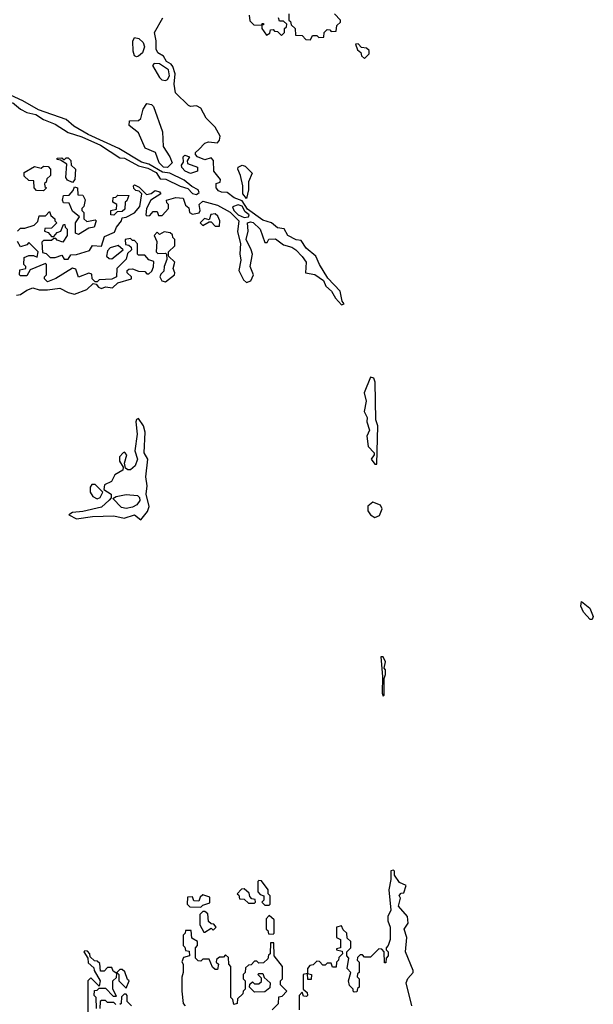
# Model space of a CAD drawing. Extents: x 2737310 to 2869991, y 870230 to 1012730.
# Tile 385 of 479: x 2748091 to 2750860, y 990792 to 995547. Entities that reach past the tile are written whole.
import ezdxf

# ---------------------------------------------------------------- set-up
doc = ezdxf.new("R2010")
doc.units = 0

msp = doc.modelspace()

# ---------------------------------------------------------------- linework, layer by layer
at = {"layer": '0CON02XD'}
for points in [[(2749390, 995575), (2749390, 995545), (2749398.3, 995538.3), (2749401.7, 995521.7), (2749420, 995505), (2749421.7, 995471.7), (2749455, 995470), (2749471.7, 995451.7), (2749495, 995450), (2749505, 995470), (2749525, 995470), (2749535, 995460), (2749558.3, 995461.7), (2749560, 995485), (2749575, 995500), (2749588.3, 995498.3), (2749595, 995490), (2749618.3, 995491.7), (2749621.7, 995518.3), (2749640, 995535), (2749640, 995545), (2749610, 995575)], [(2748080, 994525), (2748095, 994540), (2748115, 994540), (2748160, 994555), (2748178.3, 994571.7), (2748185, 994600), (2748215, 994600), (2748235, 994620), (2748241.7, 994601.7), (2748260, 994585), (2748260, 994575), (2748270, 994565), (2748245, 994540), (2748211.7, 994538.3), (2748210, 994525), (2748228.3, 994518.3), (2748245, 994500), (2748255, 994500), (2748271.7, 994518.3), (2748290, 994525), (2748301.7, 994558.3), (2748308.3, 994558.3), (2748310, 994545), (2748320, 994535), (2748320, 994505), (2748298.3, 994471.7), (2748271.7, 994481.7), (2748265, 994490), (2748255, 994490), (2748245, 994480), (2748205, 994480), (2748198.3, 994471.7), (2748201.7, 994421.7), (2748218.3, 994418.3), (2748238.3, 994398.3), (2748261.7, 994398.3), (2748295, 994410), (2748305, 994390), (2748325, 994390), (2748338.3, 994411.7), (2748365, 994412.5), (2748428.3, 994431.7), (2748443, 994457), (2748486.2, 994453.8), (2748500, 994500), (2748548.7, 994521.3), (2748557.5, 994545), (2748582.5, 994575), (2748585, 994590), (2748605, 994592.5), (2748645.6, 994614.4), (2748670, 994645), (2748680, 994705), (2748668.3, 994718.3), (2748651.7, 994721.7), (2748641.7, 994731.7), (2748640, 994745), (2748645, 994750), (2748668.3, 994738.3), (2748703.3, 994703.3), (2748725, 994706.7), (2748745, 994721.2), (2748765, 994716.2), (2748772.5, 994705), (2748724.2, 994675.8), (2748702.5, 994635), (2748700, 994605), (2748705, 994600), (2748718.3, 994601.7), (2748735, 994620), (2748755, 994620), (2748761.7, 994601.7), (2748778.3, 994601.7), (2748810, 994635), (2748810, 994655), (2748801.7, 994661.7), (2748800, 994675), (2748845, 994687.5), (2748880, 994685), (2748891.7, 994651.7), (2748907.5, 994637.5), (2748910, 994615), (2748925, 994607.5), (2748956.7, 994613.3), (2748962.5, 994625), (2748956.7, 994655), (2748975, 994670), (2749045, 994650.6), (2749106.9, 994616.9), (2749148.8, 994575), (2749142, 994522), (2749156.1, 994466.1), (2749153.9, 994416.1), (2749159.2, 994385), (2749148.8, 994335), (2749171.1, 994291.1), (2749185, 994277.5), (2749206, 994285), (2749220, 994315), (2749203.1, 994355), (2749214.2, 994415), (2749207.5, 994435), (2749183.8, 994485), (2749193.8, 994525), (2749190, 994565), (2749205, 994571.1), (2749217.8, 994567.8), (2749251.2, 994535), (2749275, 994470), (2749285, 994470), (2749293, 994487), (2749325, 994488.8), (2749365, 994460), (2749405, 994448), (2749423.3, 994435), (2749455, 994403.3), (2749473.3, 994375), (2749470, 994325), (2749515, 994316.7), (2749558, 994288), (2749569.3, 994259.3), (2749596.4, 994236.4), (2749615, 994202.5), (2749645, 994170), (2749657.5, 994175), (2749647.5, 994187.5), (2749637.5, 994235), (2749578.8, 994298.8), (2749538, 994365), (2749521.2, 994405), (2749473.4, 994443.4), (2749449.7, 994479.7), (2749425, 994484.2), (2749384.5, 994504.5), (2749367, 994537), (2749335, 994541.4), (2749305.8, 994565.8), (2749265, 994579.2), (2749191.1, 994631.1), (2749165, 994672.2), (2749126.4, 994686.4), (2749091.7, 994711.7), (2749065, 994713.3), (2749050.7, 994720.7), (2749040, 994735), (2749040, 994755), (2749058.3, 994761.7), (2749060, 994775), (2749027.5, 994815), (2749027, 994867), (2749015, 994880), (2748985, 994870), (2748950, 994885), (2748940, 994895), (2748940, 994905), (2748955, 994920), (2748985, 994950), (2749003, 994957), (2749045, 994952.5), (2749056.2, 994965), (2749059.2, 994985), (2749035, 995028), (2748991.4, 995071.4), (2748965, 995118.8), (2748945, 995130), (2748915, 995127.5), (2748905, 995132.5), (2748843, 995193), (2748835.8, 995235.8), (2748840.6, 995285), (2748830.8, 995320.8), (2748822.5, 995332.5), (2748798.8, 995345), (2748785, 995370), (2748757.3, 995387.3), (2748750, 995405), (2748750, 995445), (2748741.2, 995485), (2748782.5, 995555)], [(2749198.3, 995568.3), (2749201.7, 995541.7), (2749221.7, 995521.7), (2749260, 995520), (2749261.7, 995528.3), (2749268.3, 995528.3), (2749268.3, 995521.7), (2749260, 995520), (2749260, 995505), (2749281.7, 995471.7), (2749298.3, 995481.7), (2749301.7, 995498.3), (2749315, 995500), (2749321.7, 995491.7), (2749335, 995490), (2749355, 995470), (2749370, 995485), (2749370, 995505), (2749378.3, 995511.7), (2749380, 995525), (2749365, 995540), (2749345, 995540), (2749340, 995555)], [(2748655, 995367.5), (2748645, 995372.5), (2748638, 995395), (2748637, 995443), (2748645, 995460), (2748666.4, 995456.4), (2748686.1, 995436.1), (2748693.3, 995415), (2748684.1, 995385.9), (2748665, 995371.2), (2748655, 995367.5)], [(2749755, 995360), (2749778.3, 995381.7), (2749778.3, 995398.3), (2749765, 995410), (2749741.7, 995411.7), (2749725, 995430), (2749711.7, 995428.3), (2749721.7, 995401.7), (2749738.3, 995388.3), (2749741.7, 995371.7), (2749755, 995360)], [(2748795, 995253.3), (2748805, 995257.5), (2748814, 995275), (2748808.6, 995305), (2748765, 995333.3), (2748740, 995335), (2748732.5, 995325), (2748765, 995267.5), (2748776.4, 995256.4), (2748795, 995253.3)], [(2748945, 994703.3), (2748957, 994713), (2748952.5, 994725), (2748921.2, 994741.2), (2748885, 994772), (2748815.6, 994805.6), (2748780.5, 994810.5), (2748715, 994848.8), (2748678.3, 994858.3), (2748570, 994925), (2748421.9, 994991.9), (2748352, 995032), (2748315, 995064.2), (2748180.9, 995110.9), (2748105.4, 995155.4), (2747960.5, 995220.5)], [(2748056.5, 995146.5), (2748094.4, 995114.4), (2748125, 995099.2), (2748168.7, 995088.7), (2748205, 995064.3), (2748262.6, 995042.6), (2748325, 995001.4), (2748391.5, 994981.5), (2748481.3, 994941.3), (2748575, 994880), (2748597.3, 994877.3), (2748665, 994841.2), (2748710, 994830), (2748749.1, 994809.1), (2748768.8, 994778.8), (2748795.8, 994775.8), (2748865, 994742.5), (2748902, 994732), (2748925, 994707.5), (2748945, 994703.3)], [(2748805, 994832.9), (2748785, 994834.4), (2748764, 994855), (2748745.9, 994905.9), (2748697, 994927), (2748665, 995000), (2748620, 995035), (2748621.7, 995058.3), (2748665, 995060), (2748675, 995070), (2748687.5, 995115), (2748705, 995142.5), (2748727, 995137), (2748737, 995127), (2748780, 995005), (2748783.8, 994935), (2748816.2, 994885), (2748826.1, 994856.1), (2748805, 994832.9)], [(2748345, 994760), (2748322, 994772), (2748313.3, 994785), (2748318.3, 994848.3), (2748288.3, 994868.3), (2748271.7, 994871.7), (2748271.7, 994878.3), (2748295, 994880), (2748305, 994870), (2748315, 994880), (2748325, 994880), (2748337.5, 994867.5), (2748340, 994845), (2748360, 994825), (2748357.5, 994775), (2748345, 994760)], [(2748915, 994803.3), (2748890, 994815), (2748873, 994833), (2748872.5, 994845), (2748881.7, 994858.3), (2748880, 994885), (2748888.3, 994891.7), (2748910, 994885), (2748900, 994865), (2748901.7, 994851.7), (2748950, 994835), (2748950, 994815), (2748915, 994803.3)], [(2748205, 994720), (2748171.7, 994721.7), (2748160, 994735), (2748158.3, 994768.3), (2748135, 994770), (2748111.7, 994791.7), (2748111.7, 994808.3), (2748163, 994837), (2748195, 994830), (2748205, 994840), (2748228.3, 994838.3), (2748240, 994825), (2748240, 994795), (2748221.7, 994778.3), (2748218.3, 994761.7), (2748210, 994755), (2748211.7, 994741.7), (2748220, 994735), (2748205, 994720)], [(2749185, 994683.3), (2749168, 994705), (2749167.5, 994745), (2749157.5, 994795), (2749144.2, 994825), (2749146.2, 994835), (2749165, 994844.2), (2749179.1, 994839.1), (2749213.8, 994805), (2749195.7, 994764.3), (2749195.7, 994724.3), (2749185, 994683.3)], [(2748375, 994510), (2748360, 994515), (2748360, 994565), (2748380, 994595), (2748345, 994622.5), (2748330, 994660), (2748303, 994663), (2748297.5, 994675), (2748301.7, 994698.3), (2748330, 994700), (2748348.3, 994721.7), (2748355, 994740), (2748370, 994735), (2748371.7, 994701.7), (2748395, 994700), (2748407, 994677), (2748400, 994645), (2748390, 994635), (2748390, 994625), (2748400, 994615), (2748400, 994585), (2748415, 994572.5), (2748455, 994580), (2748460, 994575), (2748450, 994545), (2748425, 994540), (2748375, 994510)], [(2748545, 994602.5), (2748530, 994605), (2748530, 994625), (2748558.3, 994631.7), (2748560, 994655), (2748540, 994665), (2748541.7, 994688.3), (2748555, 994690), (2748565, 994700), (2748618.3, 994698.3), (2748608.3, 994671.7), (2748600, 994665), (2748598.3, 994631.7), (2748585, 994620), (2748561.7, 994618.3), (2748545, 994602.5)], [(2749175, 994591.9), (2749195, 994594.3), (2749198, 994605), (2749178.9, 994618.9), (2749165, 994645.8), (2749145, 994652), (2749117.5, 994642.5), (2749124.3, 994625), (2749146.2, 994605), (2749175, 994591.9)], [(2749055, 994550), (2749057.5, 994575), (2749048, 994598), (2749035, 994608.8), (2749013.3, 994606.7), (2749005, 994580), (2748983, 994587), (2748962.5, 994565), (2748975, 994552.5), (2749005, 994570), (2749015, 994570), (2749035, 994550), (2749055, 994550)], [(2748075, 994216), (2748095, 994220), (2748125, 994240.8), (2748155, 994251.2), (2748185, 994242.9), (2748225, 994242), (2748285, 994250.8), (2748325, 994228.8), (2748355, 994220.8), (2748415.5, 994244.5), (2748445, 994272.5), (2748460, 994270), (2748471.2, 994255), (2748485, 994248.8), (2748505, 994256.7), (2748538.3, 994251.7), (2748563.8, 994276.2), (2748630, 994295), (2748630, 994305), (2748610, 994325), (2748610, 994335), (2748618.3, 994341.7), (2748635, 994343.3), (2748665, 994332.5), (2748695, 994330), (2748705, 994320), (2748715, 994320), (2748728.3, 994331.7), (2748737.5, 994352.5), (2748738.3, 994378.3), (2748715, 994387.5), (2748695, 994410), (2748665, 994410), (2748660, 994415), (2748660, 994465), (2748645, 994480), (2748635, 994480), (2748625, 994490), (2748600, 994485), (2748601.7, 994461.7), (2748618.3, 994458.3), (2748628.3, 994448.3), (2748630, 994435), (2748611.7, 994418.3), (2748605, 994390), (2748560, 994345), (2748557.5, 994305), (2748536.4, 994293.6), (2748475, 994290), (2748465, 994280), (2748455, 994280), (2748440, 994295), (2748438.3, 994318.3), (2748425, 994322.5), (2748374, 994304), (2748361.2, 994341.2), (2748345, 994347.5), (2748265, 994297.5), (2748225, 994280), (2748210, 994295), (2748210, 994305), (2748220, 994315), (2748220, 994365), (2748215, 994370), (2748141.7, 994338.3), (2748125, 994310), (2748095, 994310), (2748090, 994315), (2748091.7, 994338.3), (2748120, 994345), (2748120, 994355), (2748110, 994365), (2748111.7, 994398.3), (2748135, 994407.5), (2748157.5, 994407.5), (2748175, 994400), (2748180, 994425), (2748135, 994470), (2748125, 994460), (2748095, 994450), (2748080, 994475)], [(2748795, 994280), (2748837.5, 994315), (2748840, 994325), (2748832.5, 994345), (2748840, 994375), (2748810, 994405), (2748810, 994425), (2748840, 994455), (2748840, 994485), (2748830, 994495), (2748828.3, 994508.3), (2748817, 994517), (2748788.3, 994521.7), (2748765, 994510), (2748755, 994520), (2748740, 994505), (2748752.5, 994475), (2748750, 994425), (2748758.3, 994418.3), (2748795, 994420), (2748800, 994415), (2748801.7, 994388.3), (2748787.5, 994355), (2748787, 994333), (2748771.7, 994318.3), (2748767.5, 994305), (2748777.5, 994285), (2748795, 994280)], [(2748535, 994392.5), (2748590, 994435), (2748567, 994457), (2748527.5, 994445), (2748515, 994430), (2748510, 994405), (2748523, 994393), (2748535, 994392.5)], [(2749815, 993400), (2749820, 993585), (2749810, 993615), (2749806.2, 993796.2), (2749800, 993815), (2749785, 993820), (2749754, 993745), (2749764.2, 993705), (2749754.2, 993655), (2749768, 993625), (2749766.7, 993605), (2749780, 993565), (2749766.7, 993535), (2749773.3, 993485), (2749802.5, 993455), (2749802.5, 993445), (2749787.5, 993425), (2749805, 993400), (2749815, 993400)], [(2748675, 993131.2), (2748707.8, 993172.2), (2748716, 993195), (2748701.4, 993255), (2748706.7, 993295), (2748700.2, 993339.8), (2748710, 993425), (2748691.2, 993455), (2748696.2, 993555), (2748688.5, 993585), (2748665, 993620), (2748654.1, 993615.9), (2748651.2, 993605), (2748657.5, 993545), (2748646.7, 993465), (2748660, 993425), (2748647.6, 993392.4), (2748625, 993373.3), (2748612.5, 993372.5), (2748601.7, 993381.7), (2748597.5, 993405), (2748607.5, 993445), (2748597.5, 993457.5), (2748590, 993455), (2748572.5, 993435), (2748572.5, 993415), (2748590, 993385), (2748588.3, 993371.7), (2748550.7, 993349.3), (2748533.3, 993316.7), (2748500, 993300), (2748497.5, 993277.5), (2748532.5, 993255), (2748531.7, 993238.3), (2748523, 993227), (2748485, 993192.5), (2748395, 993171.2), (2748345, 993166.2), (2748327.5, 993155), (2748365, 993136.2), (2748442.7, 993147.3), (2748545, 993151.5), (2748595, 993140), (2748645, 993155.6), (2748675, 993131.2)], [(2748465, 993233.3), (2748480, 993240), (2748492.5, 993265), (2748455, 993302.5), (2748438.3, 993301.7), (2748430.7, 993289.3), (2748431.2, 993265), (2748444.1, 993244.1), (2748465, 993233.3)], [(2748605, 993186.5), (2748581.5, 993191.5), (2748540, 993235), (2748555.9, 993244.1), (2748605, 993254.4), (2748658.9, 993248.9), (2748668.5, 993238.5), (2748670.6, 993225), (2748655.9, 993204.1), (2748635, 993191.8), (2748605, 993186.5)], [(2749805, 993143.3), (2749827.7, 993152.3), (2749841.2, 993185), (2749832.3, 993202.3), (2749795, 993216), (2749771.9, 993198.1), (2749770.8, 993175), (2749785, 993156), (2749805, 993143.3)], [(2750855, 992650), (2750845, 992650), (2750812.5, 992685), (2750800, 992715), (2750802.5, 992737.5), (2750842.5, 992705), (2750860, 992665), (2750855, 992650)], [(2749845, 992280), (2749850, 992285), (2749850, 992365), (2749857.5, 992385), (2749856.4, 992406.4), (2749850, 992415), (2749857.5, 992445), (2749845, 992470), (2749835, 992470), (2749842.5, 992375), (2749840, 992295), (2749845, 992280)], [(2749983.3, 990785), (2749956.7, 990895), (2749963.9, 990916.1), (2749990, 990945), (2749990, 990955), (2749953.3, 991045), (2749960, 991115), (2749947.5, 991155), (2749966.4, 991183.6), (2749962.5, 991215), (2749920, 991265), (2749930, 991305), (2749923, 991317), (2749931.7, 991328.3), (2749945, 991330), (2749956.1, 991366.1), (2749925, 991380), (2749900, 991415), (2749900, 991435), (2749895, 991440), (2749883, 991437), (2749883.3, 991395), (2749873.3, 991345), (2749883, 991247), (2749867.5, 991215), (2749867.5, 991195), (2749880, 991165), (2749880, 991105), (2749870, 991075), (2749860, 991065), (2749860, 991055), (2749870, 991045), (2749870, 991025), (2749860, 991015), (2749858.3, 990991.7), (2749851.7, 990991.7), (2749850, 991045), (2749838.3, 991058.3), (2749825, 991060), (2749785, 991020), (2749755, 991020), (2749745, 991030), (2749735, 991030), (2749721.7, 991018.3), (2749720, 991005), (2749730, 990995), (2749730, 990945), (2749721.7, 990938.3), (2749720, 990925), (2749730, 990915), (2749730, 990875), (2749721.7, 990868.3), (2749718.3, 990851.7), (2749705, 990850), (2749700, 990855), (2749700, 990865), (2749683, 990883), (2749677.5, 990905), (2749690, 990945), (2749672.5, 990965), (2749680, 991015), (2749670, 991025), (2749670, 991045), (2749690, 991065), (2749690, 991095), (2749671.7, 991111.7), (2749670, 991135), (2749651.7, 991151.7), (2749645, 991170), (2749620, 991165), (2749620, 991115), (2749640, 991105), (2749640, 991065), (2749620, 991060), (2749620, 991055), (2749648.3, 991048.3), (2749650, 991035), (2749631.7, 991018.3), (2749630, 991005), (2749620, 990995), (2749618.3, 990971.7), (2749601.7, 990971.7), (2749595, 990990), (2749575, 990990), (2749565, 990980), (2749555, 990980), (2749538.3, 990998.3), (2749525, 991000), (2749508.3, 990981.7), (2749491.7, 990978.3), (2749480, 990965), (2749480, 990940), (2749500, 990935), (2749498.3, 990911.7), (2749481.7, 990911.7), (2749480, 990940), (2749460, 990935), (2749460, 990865), (2749478.3, 990848.3), (2749480, 990835), (2749475, 990830), (2749461.7, 990831.7), (2749455, 990850), (2749440, 990835), (2749440, 990765)], [(2749295, 991270), (2749300, 991275), (2749300, 991315), (2749290, 991325), (2749290, 991345), (2749258.3, 991388.3), (2749245, 991390), (2749240, 991385), (2749240, 991335), (2749251.7, 991321.7), (2749270, 991315), (2749270, 991295), (2749260, 991285), (2749275, 991270), (2749295, 991270)], [(2749225, 991280), (2749230, 991285), (2749228.3, 991298.3), (2749211.7, 991301.7), (2749201.7, 991311.7), (2749198.3, 991328.3), (2749175, 991350), (2749161.7, 991348.3), (2749140, 991325), (2749148.3, 991318.3), (2749151.7, 991301.7), (2749175, 991300), (2749195, 991280), (2749225, 991280)], [(2748965, 991260), (2748975, 991270), (2749008.3, 991281.7), (2749008.3, 991308.3), (2748975, 991320), (2748961.7, 991308.3), (2748955, 991290), (2748931.7, 991291.7), (2748925, 991310), (2748901.7, 991308.3), (2748900, 991275), (2748911.7, 991261.7), (2748965, 991260)], [(2748985, 991140), (2749015, 991160), (2749025, 991150), (2749040, 991165), (2749028.3, 991178.3), (2749015, 991180), (2749001.7, 991191.7), (2748998.3, 991228.3), (2748985, 991240), (2748975, 991240), (2748960, 991225), (2748960, 991175), (2748980, 991140), (2748985, 991140)], [(2749315, 991130), (2749320, 991135), (2749320, 991200), (2749295, 991220), (2749280, 991205), (2749280, 991155), (2749288.3, 991148.3), (2749291.7, 991131.7), (2749315, 991130)], [(2749310, 990765), (2749340, 990795), (2749341.7, 990828.3), (2749358.3, 990831.7), (2749380, 990855), (2749350, 990885), (2749350, 990905), (2749360, 990915), (2749360, 990975), (2749320, 991025), (2749318.3, 991088.3), (2749301.7, 991088.3), (2749300, 991035), (2749291.7, 991028.3), (2749288.3, 991011.7), (2749268.3, 990991.7), (2749245, 990990), (2749235, 991000), (2749225, 991000), (2749208.3, 990981.7), (2749195, 990980), (2749181.7, 990968.3), (2749180, 990945), (2749170, 990935), (2749170, 990915), (2749180, 990905), (2749180, 990865), (2749170, 990855), (2749168.3, 990841.7), (2749141.7, 990818.3), (2749140, 990795), (2749125, 990790), (2749120, 990815), (2749110, 990825), (2749110, 990975), (2749100, 990985), (2749098.3, 991018.3), (2749085, 991030), (2749075, 991020), (2749055, 991020), (2749041.7, 991008.3), (2749040, 990995), (2749050, 990985), (2749045, 990960), (2749035, 990960), (2749021.7, 990971.7), (2749005, 991010), (2748975, 991010), (2748965, 991000), (2748951.7, 991001.7), (2748940, 991015), (2748940, 991065), (2748950, 991075), (2748950, 991095), (2748921.7, 991111.7), (2748918.3, 991148.3), (2748891.7, 991148.3), (2748890, 991135), (2748880, 991125), (2748880, 991075), (2748888.3, 991068.3), (2748891.7, 991051.7), (2748908.3, 991048.3), (2748910, 991025), (2748881.7, 991018.3), (2748873.6, 990996.4), (2748880, 990985), (2748880, 990945), (2748873, 990923), (2748873.3, 990855), (2748880, 990795), (2748890, 990785)], [(2748461.7, 990771.7), (2748460, 990825), (2748450, 990835), (2748451.7, 990858.3), (2748465, 990860), (2748475, 990870), (2748505, 990870), (2748541.7, 990831.7), (2748558.3, 990831.7), (2748540, 990865), (2748540, 990905), (2748558.3, 990921.7), (2748560, 990940), (2748541.7, 990951.7), (2748535, 990970), (2748515, 990970), (2748498.3, 990951.7), (2748481.7, 990951.7), (2748478.3, 990988.3), (2748465, 991000), (2748451.7, 991001.7), (2748431.7, 991021.7), (2748430, 991035), (2748418.3, 991048.3), (2748405, 991050), (2748400, 991045), (2748420, 991015), (2748421.7, 990991.7), (2748448.3, 990968.3), (2748450, 990955), (2748480, 990905), (2748475, 990880), (2748435, 990920), (2748420, 990905), (2748420, 990655)], [(2748605, 990870), (2748620, 990905), (2748611.7, 990911.7), (2748598.3, 990948.3), (2748585, 990960), (2748575, 990960), (2748560, 990945), (2748570, 990935), (2748570, 990905), (2748605, 990870)], [(2749225, 990850), (2749200, 990875), (2749201.7, 990888.3), (2749215, 990900), (2749225, 990890), (2749245, 990890), (2749258.3, 990901.7), (2749258.3, 990918.3), (2749240, 990935), (2749245, 990940), (2749265, 990940), (2749271.7, 990921.7), (2749300, 990895), (2749298.3, 990871.7), (2749275, 990852.5), (2749225, 990850)], [(2748630, 990785), (2748610, 990805), (2748610, 990835), (2748605, 990840), (2748595, 990840), (2748581.7, 990828.3), (2748580, 990795), (2748575, 990790)], [(2748555, 990790), (2748545, 990800), (2748515, 990800), (2748505, 990810), (2748485, 990810), (2748480, 990805), (2748478.3, 990771.7)]]:
    msp.add_lwpolyline(points, dxfattribs=at)

doc.saveas('drawing.dxf')
